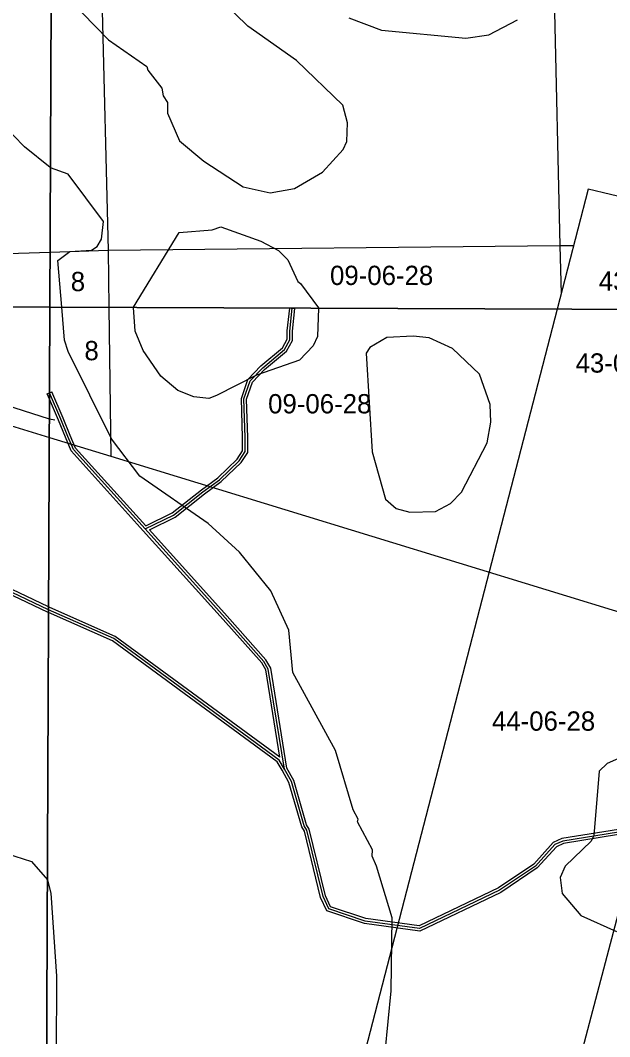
# Model space of a CAD drawing. Extents: x 418523 to 616617, y 1878279 to 2196743.
# Drawn here: x 497614 to 504488, y 2051852 to 2063709 of the extents above; entities that cross this region are included whole.
import ezdxf

# ---------------------------------------------------------------- set-up
doc = ezdxf.new("R2010")
doc.units = 0
for name, color, linetype in [('Level 1', 7, 'Continuous'), ('Level 2', 7, 'Continuous'), ('Level 31', 7, 'Continuous'), ('Level 32', 7, 'Continuous'), ('Level 5', 7, 'Continuous'), ('Level 63', 7, 'Continuous'), ('Level 7', 7, 'Continuous')]:
    doc.layers.add(name, color=color, linetype=linetype)

msp = doc.modelspace()

# ---------------------------------------------------------------- linework, layer by layer
at = {"layer": 'Level 1'}
for p, q in [((503785.891, 2066303.735), (503908.409, 2061080.664)), ((498511.636, 2066210.435), (498636.452, 2061027.379)), ((504239.237, 2061740.758), (503876.505, 2060340.113)), ((506659.72, 2061158.499), (504239.237, 2061740.758)), ((497962.098, 2061004.209), (498636.452, 2061027.379)), ((498636.452, 2061027.379), (503908.409, 2061080.664)), ((498636.452, 2061027.379), (498647.573, 2060360.022)), ((503908.409, 2061080.664), (504068.421, 2061081.173)), ((503908.409, 2061080.664), (503922.583, 2060518.041)), ((493298.42, 2060843.949), (497962.096, 2061004.209)), ((498647.572, 2060360.022), (498669.591, 2058622.462)), ((503876.504, 2060340.113), (501575.606, 2051455.543)), ((503950.055, 2050864.193), (506441.734, 2060330.346)), ((493701.441, 2060143.403), (497952.708, 2058841.931)), ((497952.707, 2058841.931), (498669.591, 2058622.462)), ((498669.591, 2058622.462), (513996.157, 2053930.362))]:
    msp.add_line(p, q, dxfattribs=at)
at = {"layer": 'Level 31'}
for p, q in [((497954.976, 2059364.712), (497954.967, 2059364.731)), ((498085.315, 2059055.04), (497954.975, 2059364.712))]:
    msp.add_line(p, q, dxfattribs=at)
for points in [[(499070.35, 2057774.63), (499402.196, 2057936.852), (499743.685, 2058207.411), (499938.045, 2058349.863), (500167.869, 2058568.536), (500236.08, 2058676.983), (500237.101, 2058841.36), (500222.576, 2059293.471), (500294.062, 2059501.551), (500441.612, 2059656.209), (500694.826, 2059868.966), (500757.043, 2059982.895), (500757.786, 2060082.902), (500785.836, 2060350.448)], [(499070.35, 2057774.63), (498232.89, 2058701.996), (498169.29, 2058855.38), (498085.315, 2059055.04)], [(497943.989, 2056832.126), (497943.962, 2056832.137), (495834.796, 2057834.57)], [(500693.871, 2054973.895), (500506.361, 2056141.005), (500454.185, 2056229.601), (500003.628, 2056737.77), (499070.35, 2057774.63)], [(500693.871, 2054973.895), (500634.482, 2055079.251), (498705.811, 2056495.339), (497943.988, 2056832.126)], [(504990.861, 2054129.148), (504591.117, 2054239.187), (503940.347, 2054133.166), (503848.672, 2054091.727), (503622.515, 2053842.466), (503204.66, 2053560.555), (502269.375, 2053113.906), (501636.173, 2053199.872), (501211.555, 2053343.147), (501145.353, 2053485.263), (500956.469, 2054261.061), (500923.439, 2054311.388), (500775.254, 2054828.804), (500693.871, 2054973.895)]]:
    msp.add_lwpolyline(points, dxfattribs=at)
at = {"layer": 'Level 32'}
for p, q in [((500755.834, 2060351.995), (500756, 2060353.576)), ((500756, 2060353.576), (500771.579, 2060351.935)), ((500771.579, 2060351.935), (500771.58, 2060351.934)), ((500771.579, 2060351.935), (500771.58, 2060351.935)), ((500771.58, 2060351.934), (500771.582, 2060351.934)), ((500771.582, 2060351.934), (500771.586, 2060351.934)), ((500771.586, 2060351.934), (500771.59, 2060351.934)), ((500771.59, 2060351.934), (500771.593, 2060351.934)), ((500771.593, 2060351.934), (500771.596, 2060351.934)), ((500771.596, 2060351.934), (500771.6, 2060351.934)), ((500771.6, 2060351.934), (500771.603, 2060351.934)), ((500771.603, 2060351.934), (500771.606, 2060351.934)), ((500771.606, 2060351.934), (500771.61, 2060351.934)), ((500771.61, 2060351.934), (500771.612, 2060351.934)), ((500771.612, 2060351.934), (500771.615, 2060351.934)), ((500771.615, 2060351.934), (500771.617, 2060351.934)), ((500771.617, 2060351.934), (500771.62, 2060351.934)), ((500771.62, 2060351.934), (500771.622, 2060351.934)), ((500771.622, 2060351.934), (500771.625, 2060351.934)), ((500771.625, 2060351.934), (500771.627, 2060351.934)), ((500771.627, 2060351.934), (500771.63, 2060351.934)), ((500771.63, 2060351.934), (500771.632, 2060351.934)), ((500771.632, 2060351.934), (500771.634, 2060351.934)), ((500771.634, 2060351.934), (500771.635, 2060351.934)), ((500771.635, 2060351.934), (500771.637, 2060351.934)), ((500771.637, 2060351.934), (500771.639, 2060351.934)), ((500771.639, 2060351.934), (500771.64, 2060351.934)), ((500771.64, 2060351.934), (500771.642, 2060351.934)), ((500771.642, 2060351.934), (500771.644, 2060351.934)), ((500771.644, 2060351.934), (500771.645, 2060351.934)), ((500771.645, 2060351.934), (500771.647, 2060351.934)), ((500771.647, 2060351.934), (500771.649, 2060351.934)), ((500771.649, 2060351.934), (500771.65, 2060351.934)), ((500771.65, 2060351.934), (500771.652, 2060351.934)), ((500771.652, 2060351.934), (500771.654, 2060351.934)), ((500771.654, 2060351.934), (500771.655, 2060351.934)), ((500771.655, 2060351.934), (500771.656, 2060351.934)), ((500771.656, 2060351.934), (500771.657, 2060351.934)), ((500771.657, 2060351.934), (500771.658, 2060351.934)), ((500771.658, 2060351.934), (500771.659, 2060351.934)), ((500771.659, 2060351.934), (500771.66, 2060351.934)), ((500771.66, 2060351.934), (500771.661, 2060351.934)), ((500771.66, 2060351.934), (500771.66, 2060351.934)), ((500771.661, 2060351.934), (500771.662, 2060351.934)), ((500771.662, 2060351.934), (500771.663, 2060351.934)), ((500771.663, 2060351.934), (500771.664, 2060351.934)), ((500771.664, 2060351.934), (500815.674, 2060347.321)), ((497927.316, 2059353.092), (497954.976, 2059364.734)), ((497954.644, 2059288.169), (497927.316, 2059353.092)), ((497954.975, 2059364.734), (497982.617, 2059376.37)), ((498112.966, 2059066.677), (497982.617, 2059376.37)), ((498057.665, 2059043.401), (497954.643, 2059288.169)), ((497944.132, 2056865.273), (495870.733, 2057850.706))]:
    msp.add_line(p, q, dxfattribs=at)
for points in [[(499077.473, 2057811.504), (499386.107, 2057962.381), (499725.496, 2058231.275), (499918.758, 2058372.923), (500144.471, 2058587.685), (500206.134, 2058685.719), (500207.097, 2058840.971), (500192.414, 2059298.012), (500267.823, 2059517.51), (500421.047, 2059678.114), (500671.203, 2059888.302), (500727.099, 2059990.657), (500727.797, 2060084.582), (500755.833, 2060351.995)], [(499119.255, 2057765.141), (499418.285, 2057911.323), (499761.875, 2058183.546), (499957.331, 2058326.802), (500191.266, 2058549.388), (500266.027, 2058668.247), (500267.105, 2058841.748), (500252.739, 2059288.931), (500320.301, 2059485.593), (500462.177, 2059634.303), (500718.45, 2059849.631), (500786.987, 2059975.132), (500787.775, 2060081.223), (500815.674, 2060347.321)], [(499048.085, 2057754.523), (498207.158, 2058685.727), (498141.607, 2058843.819), (498057.66, 2059043.408)], [(499077.474, 2057811.505), (498258.622, 2058718.264), (498196.975, 2058866.941), (498112.97, 2059066.671)], [(497943.846, 2056799.386), (497931.456, 2056804.865), (495851.514, 2057793.407)], [(500641.395, 2055111.394), (500477.638, 2056130.657), (500429.808, 2056211.872), (499981.254, 2056717.782), (499048.051, 2057754.559)], [(500722.647, 2054983.919), (500535.084, 2056151.351), (500478.56, 2056247.328), (500026.001, 2056757.757), (499119.254, 2057765.141)], [(500641.395, 2055111.394), (498720.931, 2056521.456), (497956.467, 2056859.41), (497944.131, 2056865.273)], [(500667.737, 2054959.163), (500611.52, 2055058.891), (498690.691, 2056469.221), (497943.845, 2056799.386)], [(504980.902, 2054163.005), (504592.76, 2054269.851), (503931.606, 2054162.138), (503830.639, 2054116.499), (503602.731, 2053865.309), (503189.725, 2053586.668), (502264.531, 2053144.839), (501643.048, 2053229.215), (501233.324, 2053367.465), (501173.8, 2053495.241), (500984.393, 2054273.191), (500951.024, 2054324.035), (500803.132, 2054840.428), (500722.647, 2054983.919)], [(504979.38, 2054101.191), (504589.473, 2054208.523), (503949.087, 2054104.193), (503866.705, 2054066.955), (503642.298, 2053819.623), (503219.595, 2053534.441), (502274.218, 2053082.973), (501629.297, 2053170.53), (501189.787, 2053318.83), (501116.906, 2053475.284), (500928.545, 2054248.931), (500895.855, 2054298.741), (500747.376, 2054817.181), (500667.706, 2054959.218)]]:
    msp.add_lwpolyline(points, dxfattribs=at)
at = {"layer": 'Level 5'}
for p, q in [((497953.462, 2059054.688), (495331.995, 2059894.16)), ((497953.63, 2059054.662), (497953.462, 2059054.688)), ((498017.893, 2059044.839), (497953.629, 2059054.662))]:
    msp.add_line(p, q, dxfattribs=at)
at = {"layer": 'Level 63'}
for points in [[(458389.486, 2060556.305), (497959.303, 2060362.642), (498157.219, 2105821.853), (458637.192, 2106016.114), (458389.486, 2060556.305)], [(497959.305, 2060362.642), (537528.701, 2060211.986), (537676.82, 2105670.798), (498157.221, 2105821.853), (497959.305, 2060362.642)], [(458142.926, 2015097.576), (497762.103, 2014904.337), (497959.305, 2060362.642), (458389.488, 2060556.305), (458142.926, 2015097.576)], [(497762.102, 2014904.337), (537381.015, 2014754.121), (537528.7, 2060211.986), (497959.304, 2060362.642), (497762.102, 2014904.337)]]:
    msp.add_lwpolyline(points, dxfattribs=at)
at = {"layer": 'Level 7'}
for p, q in [((497966.385, 2061989.466), (497962.899, 2061990.762)), ((498098.416, 2060362.113), (498098.313, 2060363.402)), ((498932.088, 2060358.938), (498931.943, 2060360.681)), ((501091.033, 2060353.653), (501090.941, 2060350.718)), ((497930.316, 2053680.585), (497932.783, 2053677.766))]:
    msp.add_line(p, q, dxfattribs=at)
for points in [[(497962.899, 2061990.762), (497664.098, 2062234.154), (497274.441, 2062628.099), (497092.612, 2062920.853), (497010.565, 2063163.059), (497039.434, 2063871.487), (497082.649, 2064154.696), (497092.754, 2064479.784), (497118.91, 2064688.06), (497219.332, 2064762.533), (497411.206, 2064786.496), (497668.974, 2064660.046), (497884.384, 2064417.104), (497975.129, 2064241.551)], [(498185.021, 2063956.116), (498641.99, 2063479.468), (499091.136, 2063169.555), (499099.346, 2063127.844), (499265.384, 2062918.87), (499281.766, 2062827.138), (499331.519, 2062751.946), (499331.131, 2062626.903), (499471.77, 2062301.326), (499754.461, 2062066.963), (500211.977, 2061765.381), (500528.536, 2061697.642), (500812.131, 2061746.746), (501137.865, 2061937.405), (501380.506, 2062203.374), (501422.475, 2062294.947), (501431.531, 2062511.662), (501373.836, 2062720.267), (500833.665, 2063238.885), (500268.104, 2063640.899), (499977.242, 2063925.283)], [(501443.85, 2063737.074), (501826.871, 2063594.115), (502810.225, 2063499.212), (503077.161, 2063540.006), (503411.165, 2063713.995)], [(498098.313, 2060363.402), (498050.052, 2060905.426), (498192.134, 2061013.34), (498442.26, 2061029.203), (498509.081, 2061070.655), (498559.39, 2061153.847), (498585.046, 2061362.193), (498170.027, 2061913.742), (497966.387, 2061989.466)], [(498931.943, 2060360.681), (499468.31, 2061234.269), (499851.887, 2061266.374), (499952.019, 2061299.396), (500418.333, 2061131.126), (500626.38, 2061022.066), (500734.395, 2060913.334), (500850.291, 2060662.879), (500883.563, 2060637.779), (501091.033, 2060353.653)], [(501878.013, 2051412.842), (501836.949, 2051604.706), (501870.499, 2051671.299), (501939.508, 2052387.997), (501950.584, 2053238.278), (501769.139, 2053839.081), (501719.486, 2053955.953), (501719.745, 2054030.985), (501545.725, 2054356.691), (501554.155, 2054390.002), (501496.161, 2054498.574), (501289.975, 2055191.149), (500792.728, 2056101.446), (500744.318, 2056593.417), (500537.375, 2057052.606), (500172.04, 2057503.954), (499806.325, 2057838.618), (499007.797, 2058391.403), (498675.742, 2058825.971), (498170.523, 2059844.64), (498129.27, 2059978.153), (498098.415, 2060362.113)], [(501090.94, 2060350.718), (501080.497, 2060018.625), (501030.118, 2059910.412), (500871.207, 2059744.206), (500370.439, 2059570.746), (499902.852, 2059330.496), (499811.02, 2059297.444), (499636.026, 2059314.712), (499452.85, 2059390.322), (499253.333, 2059557.705), (499045.903, 2059858.47), (498954.927, 2060083.844), (498932.087, 2060358.938)], [(504908.148, 2055237.789), (504457.33, 2055039.189), (504365.34, 2054947.786), (504304.571, 2054197.707), (504270.992, 2054131.115), (503969.94, 2053840.325), (503911.161, 2053707.101), (503935.585, 2053523.636), (504151.474, 2053264.522), (504567.707, 2053079.752)], [(497918.29, 2050993.489), (497884.451, 2050901.946), (497658.258, 2050694.748), (497474.236, 2050579.062), (497246.569, 2050105.097), (497036.818, 2049856.118), (494785.261, 2051268.841), (495030.117, 2051842.708), (495063.697, 2051884.22), (495513.33, 2051790.104), (496103.738, 2051511.796), (496253.572, 2051469.296), (496412.126, 2051501.79), (496479.406, 2051609.803), (496581.501, 2051992.744), (496599.158, 2052176.049), (497123.896, 2053632.102), (497250.145, 2053856.49), (497450.937, 2053988.796), (497742.226, 2053895.528), (497930.317, 2053680.585)], [(497918.664, 2050994.451), (497992.487, 2051183.685), (498035.64, 2051633.686), (498038.615, 2052559.019), (497975.056, 2053526.262), (497932.783, 2053677.766)]]:
    msp.add_lwpolyline(points, dxfattribs=at)
msp.add_lwpolyline([(502157.627, 2057972.716), (502457.774, 2057980.07), (502633.126, 2058071.214), (502758.597, 2058204.168), (503060.565, 2058778.426), (503103.031, 2059020.052), (503095.347, 2059228.457), (502971.449, 2059579.015), (502655.646, 2059880.138), (502380.937, 2060006.069), (502197.603, 2060023.327), (501889.096, 2060007.673), (501688.664, 2059891.618), (501646.754, 2059825.056), (501718.055, 2058674.409), (501874.688, 2058123.687), (501999.373, 2058014.916), (502157.627, 2057972.716)], close=True, dxfattribs=at)

# ---------------------------------------------------------------- texts
at = {"layer": 'Level 2'}
for s, p in [('8', (498201.915, 2060549.086)), ('09-06-28', (501226.142, 2060620.792)), ('43-06-28', (504361.534, 2060555.008)), ('8', (498361.403, 2059743.029)), ('43-06-28', (504090.97, 2059598.839)), ('09-06-28', (500504.097, 2059123.195)), ('44-06-28', (503114.659, 2055421.363))]:
    msp.add_text(s, height=225, dxfattribs=at).set_placement(p)

doc.saveas('drawing.dxf')
